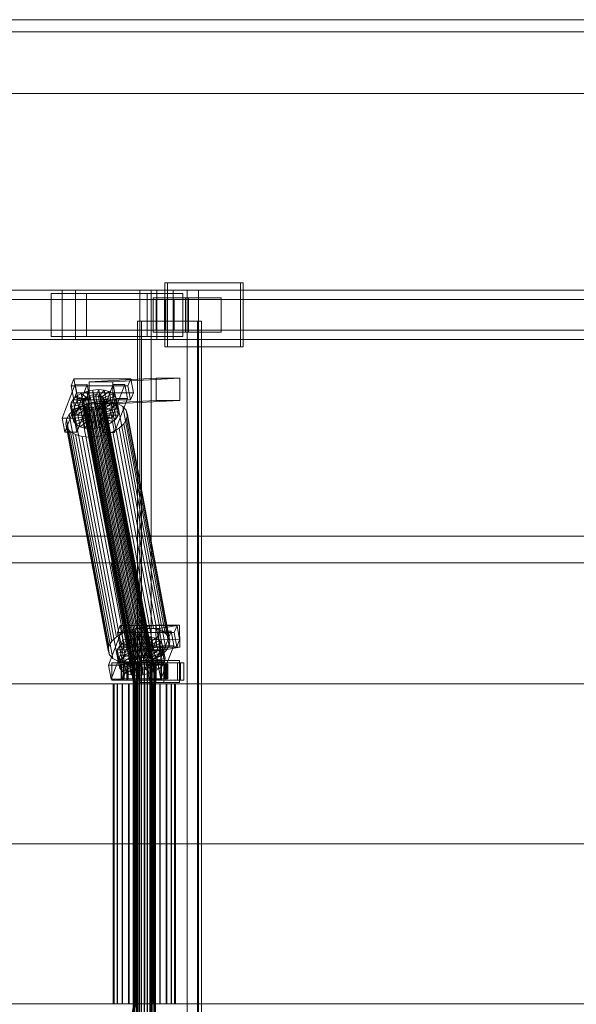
# Model space of a CAD drawing. Header units: millimetres. Extents: x -1970 to 61924, y -58230 to 6847.
# Tile 373 of 656: x 3716 to 4169, y -18130 to -17330. Entities that reach past the tile are written whole.
import ezdxf

# ---------------------------------------------------------------- set-up
doc = ezdxf.new("R2010")
doc.units = ezdxf.units.MM
doc.layers.add('superior_C01', color=7, linetype='Continuous', lineweight=0)
doc.layers.add('superior_tolva', color=7, linetype='Continuous', lineweight=0)

msp = doc.modelspace()

# ---------------------------------------------------------------- linework, layer by layer
at = {"layer": 'superior_C01'}
for p, q in [((3895.378, -17544), (3833.748, -17544)), ((3833.748, -17544), (3833.748, -17596)), ((3835.905, -17544), (3833.748, -17544)), ((3835.905, -17596), (3835.905, -17544)), ((3835.905, -17544), (3897.535, -17544)), ((3895.378, -17596), (3895.378, -17544)), ((3895.378, -17544), (3897.535, -17544)), ((3897.535, -17544), (3897.535, -17596)), ((3750.355, -17550), (2594.793, -17550)), ((2605.578, -17550), (3761.139, -17550)), ((3827.195, -17550), (2671.634, -17550)), ((2685.114, -17550), (3840.676, -17550)), ((3770.192, -17552.5), (3741.303, -17552.5)), ((3741.303, -17552.5), (3741.303, -17587.5)), ((3819.491, -17552.5), (3741.303, -17552.5)), ((3750.355, -17550), (3750.355, -17590)), ((3761.139, -17550), (3750.355, -17550)), ((4905.916, -17550), (3750.355, -17550)), ((3761.139, -17590), (3761.139, -17550)), ((3761.139, -17550), (4916.701, -17550)), ((3770.192, -17587.5), (3770.192, -17552.5)), ((3770.192, -17552.5), (3848.38, -17552.5)), ((3851.847, -17550), (3813.328, -17550)), ((3813.328, -17550), (3813.328, -18450)), ((3822.765, -17550), (3813.328, -17550)), ((3819.491, -17587.5), (3819.491, -17552.5)), ((3819.491, -17552.5), (3848.38, -17552.5)), ((3822.765, -18450), (3822.765, -17550)), ((3822.765, -17550), (3861.283, -17550)), ((3827.195, -17550), (3827.195, -17590)), ((3840.676, -17550), (3827.195, -17550)), ((4982.757, -17550), (3827.195, -17550)), ((3840.676, -17590), (3840.676, -17550)), ((3840.676, -17550), (4996.238, -17550)), ((3848.38, -17552.5), (3848.38, -17587.5)), ((3851.847, -18450), (3851.847, -17550)), ((3851.847, -17550), (3861.283, -17550)), ((3861.283, -17550), (3861.283, -18450)), ((3833.398, -17557.5), (2599.647, -17557.5)), ((2600.723, -17557.5), (3834.474, -17557.5)), ((3853.065, -17556), (3824.176, -17556)), ((3824.176, -17556), (3824.176, -17584)), ((3850.658, -17556), (3824.176, -17556)), ((3826.611, -17557.5), (3841.26, -17557.5)), ((3826.611, -17582.5), (3826.611, -17557.5)), ((4903.985, -17557.5), (3826.611, -17557.5)), ((3833.398, -17557.5), (3833.398, -17582.5)), ((3834.474, -17557.5), (3833.398, -17557.5)), ((3834.474, -17582.5), (3834.474, -17557.5)), ((3841.26, -17557.5), (3841.26, -17582.5)), ((3841.26, -17557.5), (4918.633, -17557.5)), ((3850.658, -17584), (3850.658, -17556)), ((3850.658, -17556), (3879.547, -17556)), ((3853.065, -17584), (3853.065, -17556)), ((3853.065, -17556), (3879.547, -17556)), ((3879.547, -17556), (3879.547, -17584)), ((3860.384, -17575), (3811.465, -17575)), ((3811.465, -17575), (3811.465, -18425)), ((3814.701, -17575), (3811.465, -17575)), ((3814.701, -18425), (3814.701, -17575)), ((3814.701, -17575), (3863.619, -17575)), ((3860.384, -18425), (3860.384, -17575)), ((3860.384, -17575), (3863.619, -17575)), ((3863.619, -17575), (3863.619, -18425)), ((2599.647, -17582.5), (3833.398, -17582.5)), ((2600.723, -17582.5), (3834.474, -17582.5)), ((3824.176, -17584), (3853.065, -17584)), ((3824.176, -17584), (3850.658, -17584)), ((3841.26, -17582.5), (3826.611, -17582.5)), ((3826.611, -17582.5), (4903.985, -17582.5)), ((3833.398, -17582.5), (3834.474, -17582.5)), ((3841.26, -17582.5), (4918.633, -17582.5)), ((3879.547, -17584), (3850.658, -17584)), ((3879.547, -17584), (3853.065, -17584)), ((2594.793, -17590), (3750.355, -17590)), ((2605.578, -17590), (3761.139, -17590)), ((2671.634, -17590), (3827.195, -17590)), ((2685.114, -17590), (3840.676, -17590)), ((3741.303, -17587.5), (3770.192, -17587.5)), ((3819.491, -17587.5), (3741.303, -17587.5)), ((3750.355, -17590), (3761.139, -17590)), ((3750.355, -17590), (4905.916, -17590)), ((3761.139, -17590), (4916.701, -17590)), ((3848.38, -17587.5), (3770.192, -17587.5)), ((3848.38, -17587.5), (3819.491, -17587.5)), ((3827.195, -17590), (3840.676, -17590)), ((3827.195, -17590), (4982.757, -17590)), ((3840.676, -17590), (4996.238, -17590)), ((3833.748, -17596), (3895.378, -17596)), ((3833.748, -17596), (3835.905, -17596)), ((3897.535, -17596), (3835.905, -17596)), ((3897.535, -17596), (3895.378, -17596)), ((3760.932, -17626.449), (3750.3, -17653.98)), ((3759.816, -17621.857), (3757.6, -17627.592)), ((3761.967, -17633.325), (3759.816, -17621.857)), ((3759.816, -17621.857), (3806.038, -17621.914)), ((3759.929, -17653.992), (3770.562, -17626.461)), ((3763.084, -17637.917), (3760.932, -17626.449)), ((3760.932, -17626.449), (3770.562, -17626.461)), ((3770.562, -17626.461), (3772.714, -17637.929)), ((3826.755, -17621.488), (3772.124, -17624.356)), ((3791.383, -17624.356), (3772.124, -17624.356)), ((3772.124, -17624.356), (3772.192, -17642.354)), ((3791.747, -17626.487), (3781.114, -17654.019)), ((3790.744, -17654.031), (3801.377, -17626.499)), ((3791.383, -17624.356), (3846.014, -17621.488)), ((3791.451, -17642.354), (3791.383, -17624.356)), ((3793.899, -17637.955), (3791.747, -17626.487)), ((3791.747, -17626.487), (3801.377, -17626.499)), ((3801.377, -17626.499), (3803.529, -17637.967)), ((3803.823, -17627.65), (3806.038, -17621.914)), ((3806.038, -17621.914), (3808.19, -17633.382)), ((3826.824, -17639.486), (3826.755, -17621.488)), ((3826.755, -17621.488), (3846.014, -17621.488)), ((3846.014, -17621.488), (3846.083, -17639.486)), ((3803.823, -17627.65), (3757.6, -17627.592)), ((3757.6, -17627.592), (3759.752, -17639.061)), ((3759.752, -17639.061), (3761.967, -17633.325)), ((3808.19, -17633.382), (3761.967, -17633.325)), ((3762.03, -17636.164), (3765.809, -17633.91)), ((3765.809, -17633.91), (3770.267, -17632.183)), ((3765.809, -17633.91), (3771.052, -17637.975)), ((3767.653, -17643.74), (3765.809, -17633.91)), ((3770.267, -17632.183), (3775.1, -17631.1)), ((3770.267, -17632.183), (3773.164, -17637.157)), ((3772.112, -17642.013), (3770.267, -17632.183)), ((3772.856, -17635.518), (3775.146, -17635.005)), ((3775.1, -17631.1), (3779.979, -17630.735)), ((3775.1, -17631.1), (3775.453, -17636.643)), ((3776.945, -17640.93), (3775.1, -17631.1)), ((3775.146, -17635.005), (3777.457, -17634.832)), ((3815.262, -17848.804), (3775.146, -17635.005)), ((3777.457, -17634.832), (3779.632, -17635.011)), ((3817.573, -17848.631), (3777.457, -17634.832)), ((3779.979, -17630.735), (3777.764, -17636.47)), ((3779.632, -17635.011), (3781.523, -17635.529)), ((3819.748, -17848.809), (3779.632, -17635.011)), ((3784.571, -17631.112), (3779.939, -17636.649)), ((3781.824, -17640.564), (3779.979, -17630.735)), ((3779.979, -17630.735), (3784.571, -17631.112)), ((3788.564, -17632.206), (3781.83, -17637.167)), ((3791.684, -17633.943), (3783.308, -17637.99)), ((3786.416, -17640.942), (3784.571, -17631.112)), ((3784.571, -17631.112), (3788.564, -17632.206)), ((3790.408, -17642.036), (3788.564, -17632.206)), ((3788.564, -17632.206), (3791.684, -17633.943)), ((3793.528, -17643.772), (3791.684, -17633.943)), ((3791.684, -17633.943), (3793.72, -17636.203)), ((3805.975, -17639.118), (3803.823, -17627.65)), ((3808.19, -17633.382), (3805.975, -17639.118)), ((3752.451, -17665.449), (3763.084, -17637.917)), ((3757.008, -17644.431), (3757.474, -17641.61)), ((3757.008, -17644.431), (3766.883, -17642.958)), ((3757.474, -17641.61), (3759.187, -17638.79)), ((3757.474, -17641.61), (3767.104, -17641.622)), ((3759.318, -17651.44), (3757.474, -17641.61)), ((3759.187, -17638.79), (3762.03, -17636.164)), ((3759.187, -17638.79), (3767.915, -17640.286)), ((3761.031, -17648.62), (3759.187, -17638.79)), ((3759.752, -17639.061), (3805.975, -17639.118)), ((3762.03, -17636.164), (3769.262, -17639.042)), ((3763.874, -17645.994), (3762.03, -17636.164)), ((3772.714, -17637.929), (3762.081, -17665.461)), ((3772.714, -17637.929), (3763.084, -17637.917)), ((3764.913, -17644.416), (3770.873, -17642.107)), ((3766.576, -17641.32), (3766.796, -17639.983)), ((3766.961, -17642.566), (3766.576, -17641.32)), ((3806.692, -17855.119), (3766.576, -17641.32)), ((3766.796, -17639.983), (3767.608, -17638.648)), ((3806.913, -17853.782), (3766.796, -17639.983)), ((3767.104, -17641.622), (3766.883, -17642.958)), ((3766.883, -17642.958), (3767.268, -17644.204)), ((3766.883, -17642.958), (3768.727, -17652.788)), ((3767.925, -17643.637), (3766.961, -17642.566)), ((3807.077, -17856.365), (3766.961, -17642.566)), ((3767.915, -17640.286), (3767.104, -17641.622)), ((3767.104, -17641.622), (3768.948, -17651.452)), ((3767.608, -17638.648), (3768.954, -17637.404)), ((3807.724, -17852.446), (3767.608, -17638.648)), ((3772.112, -17642.013), (3767.653, -17643.74)), ((3769.262, -17639.042), (3767.915, -17640.286)), ((3767.915, -17640.286), (3769.759, -17650.116)), ((3768.954, -17637.404), (3770.744, -17636.336)), ((3809.071, -17851.202), (3768.954, -17637.404)), ((3771.052, -17637.975), (3769.262, -17639.042)), ((3769.262, -17639.042), (3771.106, -17648.872)), ((3770.744, -17636.336), (3772.856, -17635.518)), ((3810.861, -17850.135), (3770.744, -17636.336)), ((3770.873, -17642.107), (3777.334, -17640.659)), ((3805.456, -17826.416), (3770.873, -17642.107)), ((3773.164, -17637.157), (3771.052, -17637.975)), ((3771.052, -17637.975), (3772.896, -17647.804)), ((3776.945, -17640.93), (3772.112, -17642.013)), ((3775.008, -17646.986), (3772.112, -17642.013)), ((3826.824, -17639.486), (3772.192, -17642.354)), ((3772.192, -17642.354), (3791.451, -17642.354)), ((3812.973, -17849.317), (3772.856, -17635.518)), ((3775.453, -17636.643), (3773.164, -17637.157)), ((3773.164, -17637.157), (3775.008, -17646.986)), ((3777.764, -17636.47), (3775.453, -17636.643)), ((3775.453, -17636.643), (3777.297, -17646.473)), ((3781.824, -17640.564), (3776.945, -17640.93)), ((3777.297, -17646.473), (3776.945, -17640.93)), ((3777.334, -17640.659), (3783.856, -17640.17)), ((3811.917, -17824.968), (3777.334, -17640.659)), ((3777.764, -17636.47), (3779.608, -17646.3)), ((3779.939, -17636.649), (3777.764, -17636.47)), ((3779.608, -17646.3), (3781.824, -17640.564)), ((3779.939, -17636.649), (3781.784, -17646.479)), ((3781.83, -17637.167), (3779.939, -17636.649)), ((3781.972, -17642.585), (3780.182, -17643.652)), ((3781.523, -17635.529), (3783.001, -17636.352)), ((3821.639, -17849.328), (3781.523, -17635.529)), ((3781.784, -17646.479), (3786.416, -17640.942)), ((3786.416, -17640.942), (3781.824, -17640.564)), ((3781.83, -17637.167), (3783.675, -17646.997)), ((3783.308, -17637.99), (3781.83, -17637.167)), ((3783.318, -17641.341), (3781.972, -17642.585)), ((3822.088, -17856.383), (3781.972, -17642.585)), ((3782.279, -17644.223), (3783.626, -17642.979)), ((3783.001, -17636.352), (3783.965, -17637.422)), ((3823.117, -17850.15), (3783.001, -17636.352)), ((3783.266, -17665.487), (3793.899, -17637.955)), ((3783.308, -17637.99), (3785.153, -17647.82)), ((3784.273, -17639.061), (3783.308, -17637.99)), ((3784.13, -17640.005), (3783.318, -17641.341)), ((3823.435, -17855.139), (3783.318, -17641.341)), ((3783.626, -17642.979), (3784.437, -17641.643)), ((3792.354, -17644.475), (3783.626, -17642.979)), ((3783.626, -17642.979), (3785.47, -17652.809)), ((3783.675, -17646.997), (3790.408, -17642.036)), ((3783.856, -17640.17), (3789.995, -17640.674)), ((3818.439, -17824.479), (3783.856, -17640.17)), ((3783.965, -17637.422), (3784.35, -17638.668)), ((3824.082, -17851.221), (3783.965, -17637.422)), ((3784.35, -17638.668), (3784.13, -17640.005)), ((3784.13, -17640.005), (3824.246, -17853.804)), ((3793.72, -17636.203), (3784.273, -17639.061)), ((3784.273, -17639.061), (3786.117, -17648.891)), ((3784.658, -17640.307), (3784.273, -17639.061)), ((3824.467, -17852.467), (3784.35, -17638.668)), ((3784.437, -17641.643), (3784.658, -17640.307)), ((3784.437, -17641.643), (3794.067, -17641.655)), ((3786.282, -17651.473), (3784.437, -17641.643)), ((3794.533, -17638.834), (3784.658, -17640.307)), ((3784.658, -17640.307), (3786.502, -17650.137)), ((3790.408, -17642.036), (3786.416, -17640.942)), ((3789.995, -17640.674), (3795.332, -17642.137)), ((3824.578, -17824.984), (3789.995, -17640.674)), ((3793.528, -17643.772), (3790.408, -17642.036)), ((3846.083, -17639.486), (3791.451, -17642.354)), ((3794.067, -17641.655), (3792.354, -17644.475)), ((3803.529, -17637.967), (3792.896, -17665.499)), ((3795.564, -17646.033), (3793.72, -17636.203)), ((3793.72, -17636.203), (3794.533, -17638.834)), ((3803.529, -17637.967), (3793.899, -17637.955)), ((3794.533, -17638.834), (3794.067, -17641.655)), ((3794.067, -17641.655), (3795.911, -17651.485)), ((3796.377, -17648.664), (3794.533, -17638.834)), ((3795.332, -17642.137), (3799.504, -17644.459)), ((3829.915, -17826.446), (3795.332, -17642.137)), ((3846.083, -17639.486), (3826.824, -17639.486)), ((3753.77, -17654.709), (3756.06, -17650.939)), ((3756.06, -17650.939), (3759.86, -17647.428)), ((3790.643, -17835.248), (3756.06, -17650.939)), ((3757.821, -17647.062), (3757.008, -17644.431)), ((3758.853, -17654.261), (3757.008, -17644.431)), ((3757.821, -17647.062), (3767.268, -17644.204)), ((3759.857, -17649.322), (3757.821, -17647.062)), ((3759.665, -17656.892), (3757.821, -17647.062)), ((3761.031, -17648.62), (3759.318, -17651.44)), ((3759.857, -17649.322), (3768.232, -17645.275)), ((3762.977, -17651.059), (3759.857, -17649.322)), ((3761.701, -17659.152), (3759.857, -17649.322)), ((3759.86, -17647.428), (3764.913, -17644.416)), ((3794.444, -17831.737), (3759.86, -17647.428)), ((3763.874, -17645.994), (3761.031, -17648.62)), ((3769.759, -17650.116), (3761.031, -17648.62)), ((3762.977, -17651.059), (3769.711, -17646.098)), ((3767.653, -17643.74), (3763.874, -17645.994)), ((3771.106, -17648.872), (3763.874, -17645.994)), ((3799.496, -17828.725), (3764.913, -17644.416)), ((3766.97, -17652.153), (3771.602, -17646.616)), ((3767.268, -17644.204), (3768.232, -17645.275)), ((3767.268, -17644.204), (3769.112, -17654.034)), ((3772.896, -17647.804), (3767.653, -17643.74)), ((3769.403, -17644.459), (3767.925, -17643.637)), ((3808.041, -17857.435), (3767.925, -17643.637)), ((3768.232, -17645.275), (3769.711, -17646.098)), ((3768.232, -17645.275), (3770.077, -17655.105)), ((3768.948, -17651.452), (3769.759, -17650.116)), ((3771.294, -17644.978), (3769.403, -17644.459)), ((3809.519, -17858.258), (3769.403, -17644.459)), ((3769.711, -17646.098), (3771.602, -17646.616)), ((3769.711, -17646.098), (3771.555, -17655.927)), ((3769.759, -17650.116), (3771.106, -17648.872)), ((3771.106, -17648.872), (3772.896, -17647.804)), ((3773.469, -17645.156), (3771.294, -17644.978)), ((3811.411, -17858.776), (3771.294, -17644.978)), ((3771.562, -17652.53), (3773.777, -17646.795)), ((3771.602, -17646.616), (3773.777, -17646.795)), ((3771.602, -17646.616), (3773.446, -17656.446)), ((3772.896, -17647.804), (3775.008, -17646.986)), ((3775.78, -17644.983), (3773.469, -17645.156)), ((3813.586, -17858.955), (3773.469, -17645.156)), ((3773.777, -17646.795), (3776.088, -17646.622)), ((3773.777, -17646.795), (3775.621, -17656.624)), ((3775.008, -17646.986), (3777.297, -17646.473)), ((3778.07, -17644.47), (3775.78, -17644.983)), ((3815.897, -17858.782), (3775.78, -17644.983)), ((3776.088, -17646.622), (3778.377, -17646.108)), ((3776.44, -17652.165), (3776.088, -17646.622)), ((3776.088, -17646.622), (3777.932, -17656.451)), ((3777.297, -17646.473), (3779.608, -17646.3)), ((3780.182, -17643.652), (3778.07, -17644.47)), ((3818.186, -17858.269), (3778.07, -17644.47)), ((3778.377, -17646.108), (3780.489, -17645.29)), ((3781.274, -17651.082), (3778.377, -17646.108)), ((3778.377, -17646.108), (3780.222, -17655.938)), ((3779.608, -17646.3), (3781.784, -17646.479)), ((3820.298, -17857.451), (3780.182, -17643.652)), ((3780.489, -17645.29), (3782.279, -17644.223)), ((3785.732, -17649.355), (3780.489, -17645.29)), ((3780.489, -17645.29), (3782.333, -17655.12)), ((3785.732, -17649.355), (3781.274, -17651.082)), ((3781.784, -17646.479), (3783.675, -17646.997)), ((3789.511, -17647.101), (3782.279, -17644.223)), ((3782.279, -17644.223), (3784.124, -17654.053)), ((3783.675, -17646.997), (3785.153, -17647.82)), ((3785.153, -17647.82), (3793.528, -17643.772)), ((3785.153, -17647.82), (3786.117, -17648.891)), ((3789.511, -17647.101), (3785.732, -17649.355)), ((3787.576, -17659.184), (3785.732, -17649.355)), ((3786.117, -17648.891), (3795.564, -17646.033)), ((3786.117, -17648.891), (3786.502, -17650.137)), ((3786.502, -17650.137), (3786.282, -17651.473)), ((3786.502, -17650.137), (3796.377, -17648.664)), ((3792.354, -17644.475), (3789.511, -17647.101)), ((3791.356, -17656.931), (3789.511, -17647.101)), ((3794.198, -17654.305), (3792.354, -17644.475)), ((3795.564, -17646.033), (3793.528, -17643.772)), ((3796.377, -17648.664), (3795.564, -17646.033)), ((3795.911, -17651.485), (3796.377, -17648.664)), ((3799.504, -17644.459), (3802.225, -17647.481)), ((3834.087, -17828.768), (3799.504, -17644.459)), ((3802.225, -17647.481), (3803.312, -17650.998)), ((3836.808, -17831.79), (3802.225, -17647.481)), ((3803.312, -17650.998), (3802.689, -17654.769)), ((3837.895, -17835.307), (3803.312, -17650.998)), ((3759.929, -17653.992), (3750.3, -17653.98)), ((3750.3, -17653.98), (3752.451, -17665.449)), ((3753.147, -17658.48), (3753.77, -17654.709)), ((3754.234, -17661.997), (3753.147, -17658.48)), ((3787.731, -17842.789), (3753.147, -17658.48)), ((3788.353, -17839.018), (3753.77, -17654.709)), ((3759.318, -17651.44), (3758.853, -17654.261)), ((3768.727, -17652.788), (3758.853, -17654.261)), ((3758.853, -17654.261), (3759.665, -17656.892)), ((3768.948, -17651.452), (3759.318, -17651.44)), ((3769.112, -17654.034), (3759.665, -17656.892)), ((3759.665, -17656.892), (3761.701, -17659.152)), ((3762.081, -17665.461), (3759.929, -17653.992)), ((3770.077, -17655.105), (3761.701, -17659.152)), ((3766.97, -17652.153), (3762.977, -17651.059)), ((3764.822, -17660.889), (3762.977, -17651.059)), ((3771.555, -17655.927), (3764.822, -17660.889)), ((3771.562, -17652.53), (3766.97, -17652.153)), ((3768.814, -17661.983), (3766.97, -17652.153)), ((3768.727, -17652.788), (3768.948, -17651.452)), ((3769.112, -17654.034), (3768.727, -17652.788)), ((3773.446, -17656.446), (3768.814, -17661.983)), ((3770.077, -17655.105), (3769.112, -17654.034)), ((3771.555, -17655.927), (3770.077, -17655.105)), ((3773.446, -17656.446), (3771.555, -17655.927)), ((3776.44, -17652.165), (3771.562, -17652.53)), ((3773.406, -17662.36), (3771.562, -17652.53)), ((3775.621, -17656.624), (3773.406, -17662.36)), ((3775.621, -17656.624), (3773.446, -17656.446)), ((3777.932, -17656.451), (3775.621, -17656.624)), ((3781.274, -17651.082), (3776.44, -17652.165)), ((3778.285, -17661.995), (3776.44, -17652.165)), ((3780.222, -17655.938), (3777.932, -17656.451)), ((3777.932, -17656.451), (3778.285, -17661.995)), ((3782.333, -17655.12), (3780.222, -17655.938)), ((3780.222, -17655.938), (3783.118, -17660.912)), ((3790.744, -17654.031), (3781.114, -17654.019)), ((3781.114, -17654.019), (3783.266, -17665.487)), ((3783.118, -17660.912), (3781.274, -17651.082)), ((3784.124, -17654.053), (3782.333, -17655.12)), ((3782.333, -17655.12), (3787.576, -17659.184)), ((3785.47, -17652.809), (3784.124, -17654.053)), ((3784.124, -17654.053), (3791.356, -17656.931)), ((3786.282, -17651.473), (3785.47, -17652.809)), ((3785.47, -17652.809), (3794.198, -17654.305)), ((3795.911, -17651.485), (3786.282, -17651.473)), ((3787.576, -17659.184), (3791.356, -17656.931)), ((3792.896, -17665.499), (3790.744, -17654.031)), ((3791.356, -17656.931), (3794.198, -17654.305)), ((3794.198, -17654.305), (3795.911, -17651.485)), ((3800.399, -17658.539), (3796.599, -17662.05)), ((3802.689, -17654.769), (3800.399, -17658.539)), ((3834.982, -17842.848), (3800.399, -17658.539)), ((3802.689, -17654.769), (3837.272, -17839.078)), ((3752.451, -17665.449), (3762.081, -17665.461)), ((3756.956, -17665.019), (3754.234, -17661.997)), ((3788.817, -17846.306), (3754.234, -17661.997)), ((3761.127, -17667.341), (3756.956, -17665.019)), ((3791.539, -17849.328), (3756.956, -17665.019)), ((3761.701, -17659.152), (3764.822, -17660.889)), ((3764.822, -17660.889), (3768.814, -17661.983)), ((3768.814, -17661.983), (3773.406, -17662.36)), ((3773.406, -17662.36), (3778.285, -17661.995)), ((3778.285, -17661.995), (3783.118, -17660.912)), ((3783.118, -17660.912), (3787.576, -17659.184)), ((3783.266, -17665.487), (3792.896, -17665.499)), ((3791.547, -17665.062), (3785.587, -17667.371)), ((3796.599, -17662.05), (3791.547, -17665.062)), ((3826.13, -17849.371), (3791.547, -17665.062)), ((3831.182, -17846.359), (3796.599, -17662.05)), ((3766.464, -17668.803), (3761.127, -17667.341)), ((3795.71, -17851.65), (3761.127, -17667.341)), ((3772.603, -17669.308), (3766.464, -17668.803)), ((3801.047, -17853.113), (3766.464, -17668.803)), ((3779.125, -17668.819), (3772.603, -17669.308)), ((3807.186, -17853.617), (3772.603, -17669.308)), ((3785.587, -17667.371), (3779.125, -17668.819)), ((3813.708, -17853.128), (3779.125, -17668.819)), ((3820.17, -17851.68), (3785.587, -17667.371)), ((1103.221, -17750), (10242.208, -17750)), ((10243.564, -17750), (1104.577, -17750)), ((2846.1, -17771.702), (3790.259, -17771.702)), ((3791.867, -17771.702), (2847.707, -17771.702)), ((3790.259, -17771.702), (3808.703, -17870)), ((3790.259, -17771.702), (3791.867, -17771.702)), ((3790.259, -17771.702), (4734.419, -17771.702)), ((3810.311, -17870), (3791.867, -17771.702)), ((4736.026, -17771.702), (3791.867, -17771.702)), ((3797.473, -17822.549), (3795.257, -17828.285)), ((3799.624, -17834.017), (3797.473, -17822.549)), ((3797.473, -17822.549), (3843.695, -17822.606)), ((3805.456, -17826.416), (3799.496, -17828.725)), ((3811.917, -17824.968), (3805.456, -17826.416)), ((3826.447, -17822.189), (3809.703, -17825.057)), ((3828.962, -17825.057), (3809.703, -17825.057)), ((3809.703, -17825.057), (3809.927, -17843.038)), ((3818.439, -17824.479), (3811.917, -17824.968)), ((3824.578, -17824.984), (3818.439, -17824.479)), ((3829.915, -17826.446), (3824.578, -17824.984)), ((3826.67, -17840.17), (3826.447, -17822.189)), ((3826.447, -17822.189), (3845.706, -17822.189)), ((3828.962, -17825.057), (3845.706, -17822.189)), ((3829.186, -17843.038), (3828.962, -17825.057)), ((3834.087, -17828.768), (3829.915, -17826.446)), ((3841.48, -17828.342), (3843.695, -17822.606)), ((3843.695, -17822.606), (3845.847, -17834.074)), ((3845.706, -17822.189), (3845.93, -17840.17)), ((3798.589, -17827.141), (3787.957, -17854.673)), ((3794.444, -17831.737), (3790.643, -17835.248)), ((3799.496, -17828.725), (3794.444, -17831.737)), ((3841.48, -17828.342), (3795.257, -17828.285)), ((3795.257, -17828.285), (3797.409, -17839.753)), ((3797.409, -17839.753), (3799.624, -17834.017)), ((3797.586, -17854.685), (3808.219, -17827.153)), ((3800.741, -17838.609), (3798.589, -17827.141)), ((3798.589, -17827.141), (3808.219, -17827.153)), ((3845.847, -17834.074), (3799.624, -17834.017)), ((3799.687, -17836.856), (3803.466, -17834.603)), ((3803.466, -17834.603), (3807.924, -17832.875)), ((3803.466, -17834.603), (3808.709, -17838.667)), ((3805.311, -17844.433), (3803.466, -17834.603)), ((3807.924, -17832.875), (3812.757, -17831.792)), ((3807.924, -17832.875), (3810.821, -17837.849)), ((3809.769, -17842.705), (3807.924, -17832.875)), ((3808.219, -17827.153), (3810.371, -17838.621)), ((3812.757, -17831.792), (3817.636, -17831.427)), ((3812.757, -17831.792), (3813.11, -17837.336)), ((3814.602, -17841.622), (3812.757, -17831.792)), ((3817.636, -17831.427), (3815.421, -17837.163)), ((3822.228, -17831.804), (3817.596, -17837.341)), ((3819.481, -17841.257), (3817.636, -17831.427)), ((3817.636, -17831.427), (3822.228, -17831.804)), ((3829.404, -17827.179), (3818.772, -17854.711)), ((3826.221, -17832.898), (3819.487, -17837.86)), ((3829.341, -17834.635), (3820.966, -17838.682)), ((3824.073, -17841.634), (3822.228, -17831.804)), ((3822.228, -17831.804), (3826.221, -17832.898)), ((3828.065, -17842.728), (3826.221, -17832.898)), ((3826.221, -17832.898), (3829.341, -17834.635)), ((3828.401, -17854.723), (3839.034, -17827.191)), ((3831.186, -17844.465), (3829.341, -17834.635)), ((3829.341, -17834.635), (3831.377, -17836.895)), ((3831.556, -17838.647), (3829.404, -17827.179)), ((3829.404, -17827.179), (3839.034, -17827.191)), ((3836.808, -17831.79), (3834.087, -17828.768)), ((3837.895, -17835.307), (3836.808, -17831.79)), ((3839.034, -17827.191), (3841.186, -17838.659)), ((3843.632, -17839.81), (3841.48, -17828.342)), ((3845.847, -17834.074), (3843.632, -17839.81)), ((3788.353, -17839.018), (3787.731, -17842.789)), ((3787.731, -17842.789), (3788.817, -17846.306)), ((3790.643, -17835.248), (3788.353, -17839.018)), ((3790.108, -17866.141), (3800.741, -17838.609)), ((3794.665, -17845.123), (3795.131, -17842.302)), ((3795.131, -17842.302), (3796.844, -17839.482)), ((3795.131, -17842.302), (3804.761, -17842.314)), ((3796.976, -17852.132), (3795.131, -17842.302)), ((3796.844, -17839.482), (3799.687, -17836.856)), ((3796.844, -17839.482), (3805.572, -17840.978)), ((3798.688, -17849.312), (3796.844, -17839.482)), ((3797.409, -17839.753), (3843.632, -17839.81)), ((3799.687, -17836.856), (3806.919, -17839.734)), ((3801.531, -17846.686), (3799.687, -17836.856)), ((3810.371, -17838.621), (3799.738, -17866.153)), ((3810.371, -17838.621), (3800.741, -17838.609)), ((3804.761, -17842.314), (3804.54, -17843.65)), ((3805.572, -17840.978), (3804.761, -17842.314)), ((3804.761, -17842.314), (3806.605, -17852.144)), ((3809.769, -17842.705), (3805.311, -17844.433)), ((3806.919, -17839.734), (3805.572, -17840.978)), ((3805.572, -17840.978), (3807.417, -17850.808)), ((3808.709, -17838.667), (3806.919, -17839.734)), ((3806.919, -17839.734), (3808.763, -17849.564)), ((3810.821, -17837.849), (3808.709, -17838.667)), ((3808.709, -17838.667), (3810.553, -17848.497)), ((3814.602, -17841.622), (3809.769, -17842.705)), ((3812.665, -17847.679), (3809.769, -17842.705)), ((3826.67, -17840.17), (3809.927, -17843.038)), ((3809.927, -17843.038), (3829.186, -17843.038)), ((3813.11, -17837.336), (3810.821, -17837.849)), ((3810.821, -17837.849), (3812.665, -17847.679)), ((3815.421, -17837.163), (3813.11, -17837.336)), ((3813.11, -17837.336), (3814.955, -17847.165)), ((3819.481, -17841.257), (3814.602, -17841.622)), ((3814.955, -17847.165), (3814.602, -17841.622)), ((3815.421, -17837.163), (3817.266, -17846.992)), ((3817.596, -17837.341), (3815.421, -17837.163)), ((3817.266, -17846.992), (3819.481, -17841.257)), ((3817.596, -17837.341), (3819.441, -17847.171)), ((3819.487, -17837.86), (3817.596, -17837.341)), ((3819.441, -17847.171), (3824.073, -17841.634)), ((3824.073, -17841.634), (3819.481, -17841.257)), ((3819.487, -17837.86), (3821.332, -17847.689)), ((3820.966, -17838.682), (3819.487, -17837.86)), ((3820.923, -17866.179), (3831.556, -17838.647)), ((3820.966, -17838.682), (3822.81, -17848.512)), ((3821.93, -17839.753), (3820.966, -17838.682)), ((3821.283, -17843.671), (3822.094, -17842.335)), ((3821.332, -17847.689), (3828.065, -17842.728)), ((3831.377, -17836.895), (3821.93, -17839.753)), ((3821.93, -17839.753), (3823.774, -17849.583)), ((3822.315, -17840.999), (3821.93, -17839.753)), ((3822.094, -17842.335), (3822.315, -17840.999)), ((3822.094, -17842.335), (3831.724, -17842.347)), ((3823.939, -17852.165), (3822.094, -17842.335)), ((3832.19, -17839.526), (3822.315, -17840.999)), ((3822.315, -17840.999), (3824.159, -17850.829)), ((3828.065, -17842.728), (3824.073, -17841.634)), ((3845.93, -17840.17), (3826.67, -17840.17)), ((3831.186, -17844.465), (3828.065, -17842.728)), ((3845.93, -17840.17), (3829.186, -17843.038)), ((3831.724, -17842.347), (3830.011, -17845.167)), ((3841.186, -17838.659), (3830.553, -17866.191)), ((3831.182, -17846.359), (3834.982, -17842.848)), ((3833.222, -17846.725), (3831.377, -17836.895)), ((3831.377, -17836.895), (3832.19, -17839.526)), ((3841.186, -17838.659), (3831.556, -17838.647)), ((3832.19, -17839.526), (3831.724, -17842.347)), ((3831.724, -17842.347), (3833.568, -17852.177)), ((3834.034, -17849.356), (3832.19, -17839.526)), ((3834.982, -17842.848), (3837.272, -17839.078)), ((3837.272, -17839.078), (3837.895, -17835.307)), ((3788.817, -17846.306), (3791.539, -17849.328)), ((3791.539, -17849.328), (3795.71, -17851.65)), ((3794.665, -17845.123), (3804.54, -17843.65)), ((3795.478, -17847.754), (3794.665, -17845.123)), ((3796.51, -17854.953), (3794.665, -17845.123)), ((3795.478, -17847.754), (3804.925, -17844.897)), ((3797.514, -17850.015), (3795.478, -17847.754)), ((3797.322, -17857.584), (3795.478, -17847.754)), ((3798.688, -17849.312), (3796.976, -17852.132)), ((3797.514, -17850.015), (3805.89, -17845.967)), ((3800.634, -17851.751), (3797.514, -17850.015)), ((3799.358, -17859.844), (3797.514, -17850.015)), ((3801.531, -17846.686), (3798.688, -17849.312)), ((3807.417, -17850.808), (3798.688, -17849.312)), ((3800.634, -17851.751), (3807.368, -17846.79)), ((3805.311, -17844.433), (3801.531, -17846.686)), ((3808.763, -17849.564), (3801.531, -17846.686)), ((3804.54, -17843.65), (3804.925, -17844.897)), ((3804.54, -17843.65), (3806.385, -17853.48)), ((3804.627, -17852.845), (3809.259, -17847.308)), ((3804.925, -17844.897), (3805.89, -17845.967)), ((3804.925, -17844.897), (3806.77, -17854.726)), ((3810.553, -17848.497), (3805.311, -17844.433)), ((3805.89, -17845.967), (3807.368, -17846.79)), ((3805.89, -17845.967), (3807.734, -17855.797)), ((3806.605, -17852.144), (3807.417, -17850.808)), ((3807.368, -17846.79), (3809.259, -17847.308)), ((3807.368, -17846.79), (3809.212, -17856.62)), ((3807.417, -17850.808), (3808.763, -17849.564)), ((3808.763, -17849.564), (3810.553, -17848.497)), ((3810.861, -17850.135), (3809.071, -17851.202)), ((3809.219, -17853.223), (3811.434, -17847.487)), ((3809.259, -17847.308), (3811.434, -17847.487)), ((3809.259, -17847.308), (3811.103, -17857.138)), ((3810.553, -17848.497), (3812.665, -17847.679)), ((3812.973, -17849.317), (3810.861, -17850.135)), ((3811.434, -17847.487), (3813.745, -17847.314)), ((3811.434, -17847.487), (3813.278, -17857.317)), ((3812.665, -17847.679), (3814.955, -17847.165)), ((3815.262, -17848.804), (3812.973, -17849.317)), ((3832.99, -17851), (3813.731, -17851)), ((3813.731, -17851), (3813.731, -17869)), ((3826.565, -17851), (3813.731, -17851)), ((3813.745, -17847.314), (3816.034, -17846.801)), ((3814.098, -17852.857), (3813.745, -17847.314)), ((3813.745, -17847.314), (3815.589, -17857.144)), ((3814.955, -17847.165), (3817.266, -17846.992)), ((3817.573, -17848.631), (3815.262, -17848.804)), ((3816.034, -17846.801), (3818.146, -17845.983)), ((3818.931, -17851.774), (3816.034, -17846.801)), ((3816.034, -17846.801), (3817.879, -17856.631)), ((3817.266, -17846.992), (3819.441, -17847.171)), ((3819.748, -17848.809), (3817.573, -17848.631)), ((3818.146, -17845.983), (3819.936, -17844.915)), ((3823.389, -17850.047), (3818.146, -17845.983)), ((3818.146, -17845.983), (3819.991, -17855.812)), ((3823.389, -17850.047), (3818.931, -17851.774)), ((3819.441, -17847.171), (3821.332, -17847.689)), ((3821.639, -17849.328), (3819.748, -17848.809)), ((3819.936, -17844.915), (3821.283, -17843.671)), ((3827.168, -17847.793), (3819.936, -17844.915)), ((3819.936, -17844.915), (3821.781, -17854.745)), ((3820.17, -17851.68), (3826.13, -17849.371)), ((3830.011, -17845.167), (3821.283, -17843.671)), ((3821.283, -17843.671), (3823.127, -17853.501)), ((3821.332, -17847.689), (3822.81, -17848.512)), ((3823.117, -17850.15), (3821.639, -17849.328)), ((3822.81, -17848.512), (3831.186, -17844.465)), ((3822.81, -17848.512), (3823.774, -17849.583)), ((3824.082, -17851.221), (3823.117, -17850.15)), ((3827.168, -17847.793), (3823.389, -17850.047)), ((3825.233, -17859.877), (3823.389, -17850.047)), ((3823.774, -17849.583), (3833.222, -17846.725)), ((3823.774, -17849.583), (3824.159, -17850.829)), ((3824.159, -17850.829), (3823.939, -17852.165)), ((3824.159, -17850.829), (3834.034, -17849.356)), ((3826.13, -17849.371), (3831.182, -17846.359)), ((3826.565, -17869), (3826.565, -17851)), ((3826.565, -17851), (3845.824, -17851)), ((3830.011, -17845.167), (3827.168, -17847.793)), ((3829.013, -17857.623), (3827.168, -17847.793)), ((3831.856, -17854.997), (3830.011, -17845.167)), ((3833.222, -17846.725), (3831.186, -17844.465)), ((3832.99, -17869), (3832.99, -17851)), ((3832.99, -17851), (3845.824, -17851)), ((3834.034, -17849.356), (3833.222, -17846.725)), ((3833.568, -17852.177), (3834.034, -17849.356)), ((3845.824, -17851), (3845.824, -17869)), ((3797.586, -17854.685), (3787.957, -17854.673)), ((3787.957, -17854.673), (3790.108, -17866.141)), ((3800.366, -17853), (3790.736, -17853)), ((3790.736, -17853), (3790.736, -17867)), ((3803.678, -17853), (3790.736, -17853)), ((3795.71, -17851.65), (3801.047, -17853.113)), ((3796.976, -17852.132), (3796.51, -17854.953)), ((3806.385, -17853.48), (3796.51, -17854.953)), ((3796.51, -17854.953), (3797.322, -17857.584)), ((3806.605, -17852.144), (3796.976, -17852.132)), ((3806.77, -17854.726), (3797.322, -17857.584)), ((3797.322, -17857.584), (3799.358, -17859.844)), ((3799.738, -17866.153), (3797.586, -17854.685)), ((3798.753, -17854), (3798.161, -17854)), ((3798.161, -17854), (3808.16, -17854)), ((3798.161, -17866), (3798.161, -17854)), ((3798.161, -17854), (3798.863, -17854)), ((3800.6, -17854), (3798.753, -17854)), ((3798.753, -17854), (3808.441, -17854)), ((3798.753, -17866), (3798.753, -17854)), ((3798.863, -17854), (3808.493, -17854)), ((3798.863, -17866), (3798.863, -17854)), ((3798.863, -17854), (3800.812, -17854)), ((3807.734, -17855.797), (3799.358, -17859.844)), ((3846.472, -17853), (3800.249, -17853)), ((3800.249, -17853), (3800.249, -17867)), ((3802.946, -17853), (3800.249, -17853)), ((3800.366, -17867), (3800.366, -17853)), ((3800.366, -17853), (3813.307, -17853)), ((3803.575, -17854), (3800.6, -17854)), ((3800.6, -17854), (3809.315, -17854)), ((3800.6, -17866), (3800.6, -17854)), ((3804.627, -17852.845), (3800.634, -17851.751)), ((3802.479, -17861.581), (3800.634, -17851.751)), ((3800.812, -17854), (3809.416, -17854)), ((3800.812, -17866), (3800.812, -17854)), ((3800.812, -17854), (3803.876, -17854)), ((3801.047, -17853.113), (3807.186, -17853.617)), ((3809.212, -17856.62), (3802.479, -17861.581)), ((3802.946, -17867), (3802.946, -17853)), ((3802.946, -17853), (3849.168, -17853)), ((3807.476, -17854), (3803.575, -17854)), ((3803.575, -17854), (3810.725, -17854)), ((3803.575, -17866), (3803.575, -17854)), ((3803.678, -17867), (3803.678, -17853)), ((3803.678, -17853), (3813.307, -17853)), ((3803.876, -17854), (3810.867, -17854)), ((3803.876, -17866), (3803.876, -17854)), ((3803.876, -17854), (3807.844, -17854)), ((3809.219, -17853.223), (3804.627, -17852.845)), ((3806.471, -17862.675), (3804.627, -17852.845)), ((3806.385, -17853.48), (3806.605, -17852.144)), ((3806.77, -17854.726), (3806.385, -17853.48)), ((3811.103, -17857.138), (3806.471, -17862.675)), ((3806.913, -17853.782), (3806.692, -17855.119)), ((3806.692, -17855.119), (3807.077, -17856.365)), ((3807.734, -17855.797), (3806.77, -17854.726)), ((3807.724, -17852.446), (3806.913, -17853.782)), ((3807.077, -17856.365), (3808.041, -17857.435)), ((3807.186, -17853.617), (3813.708, -17853.128)), ((3812.037, -17854), (3807.476, -17854)), ((3807.476, -17854), (3812.573, -17854)), ((3807.476, -17866), (3807.476, -17854)), ((3809.071, -17851.202), (3807.724, -17852.446)), ((3809.212, -17856.62), (3807.734, -17855.797)), ((3807.844, -17854), (3812.747, -17854)), ((3807.844, -17866), (3807.844, -17854)), ((3807.844, -17854), (3812.448, -17854)), ((3808.041, -17857.435), (3809.519, -17858.258)), ((3808.441, -17852), (3808.16, -17852)), ((3808.16, -17852), (3808.493, -17852)), ((3808.16, -18148), (3808.16, -17852)), ((3808.16, -17854), (3808.441, -17854)), ((3808.16, -17854), (3808.16, -17866)), ((3808.493, -17854), (3808.16, -17854)), ((3809.315, -17852), (3808.441, -17852)), ((3808.441, -18148), (3808.441, -17852)), ((3808.441, -17854), (3809.315, -17854)), ((3808.441, -17854), (3808.441, -17866)), ((3808.493, -17852), (3809.416, -17852)), ((3808.493, -18148), (3808.493, -17852)), ((3808.493, -17854), (3808.493, -17866)), ((3809.416, -17854), (3808.493, -17854)), ((3811.103, -17857.138), (3809.212, -17856.62)), ((3814.098, -17852.857), (3809.219, -17853.223)), ((3811.063, -17863.052), (3809.219, -17853.223)), ((3810.725, -17852), (3809.315, -17852)), ((3809.315, -18148), (3809.315, -17852)), ((3809.315, -17854), (3810.725, -17854)), ((3809.315, -17854), (3809.315, -17866)), ((3809.416, -17852), (3810.867, -17852)), ((3809.416, -18148), (3809.416, -17852)), ((3809.416, -17854), (3809.416, -17866)), ((3810.867, -17854), (3809.416, -17854)), ((3809.519, -17858.258), (3811.411, -17858.776)), ((3812.573, -17852), (3810.725, -17852)), ((3810.725, -18148), (3810.725, -17852)), ((3810.725, -17854), (3812.573, -17854)), ((3810.725, -17854), (3810.725, -17866)), ((3810.867, -17852), (3812.747, -17852)), ((3810.867, -18148), (3810.867, -17852)), ((3810.867, -17854), (3810.867, -17866)), ((3812.747, -17854), (3810.867, -17854)), ((3813.278, -17857.317), (3811.063, -17863.052)), ((3813.278, -17857.317), (3811.103, -17857.138)), ((3811.411, -17858.776), (3813.586, -17858.955)), ((3816.947, -17854), (3812.037, -17854)), ((3812.037, -17854), (3814.733, -17854)), ((3812.037, -17866), (3812.037, -17854)), ((3812.448, -17854), (3814.928, -17854)), ((3812.448, -17866), (3812.448, -17854)), ((3812.448, -17854), (3817.372, -17854)), ((3814.733, -17852), (3812.573, -17852)), ((3812.573, -18148), (3812.573, -17852)), ((3812.573, -17854), (3814.733, -17854)), ((3812.573, -17854), (3812.573, -17866)), ((3812.747, -17852), (3814.928, -17852)), ((3812.747, -18148), (3812.747, -17852)), ((3812.747, -17854), (3812.747, -17866)), ((3814.928, -17854), (3812.747, -17854)), ((3815.589, -17857.144), (3813.278, -17857.317)), ((3813.307, -17853), (3813.307, -17867)), ((3813.586, -17858.955), (3815.897, -17858.782)), ((3813.708, -17853.128), (3820.17, -17851.68)), ((3818.931, -17851.774), (3814.098, -17852.857)), ((3815.942, -17862.687), (3814.098, -17852.857)), ((3817.059, -17852), (3814.733, -17852)), ((3814.733, -18148), (3814.733, -17852)), ((3814.733, -17854), (3817.059, -17854)), ((3814.733, -17854), (3814.733, -17866)), ((3814.928, -17852), (3817.26, -17852)), ((3814.928, -18148), (3814.928, -17852)), ((3814.928, -17854), (3814.928, -17866)), ((3817.26, -17854), (3814.928, -17854)), ((3817.879, -17856.631), (3815.589, -17857.144)), ((3815.589, -17857.144), (3815.942, -17862.687)), ((3815.897, -17858.782), (3818.186, -17858.269)), ((3821.871, -17854), (3816.947, -17854)), ((3816.947, -17854), (3817.059, -17854)), ((3816.947, -17866), (3816.947, -17854)), ((3819.391, -17852), (3817.059, -17852)), ((3817.059, -18148), (3817.059, -17852)), ((3817.059, -17854), (3819.391, -17854)), ((3817.059, -17854), (3817.059, -17866)), ((3817.26, -17852), (3819.586, -17852)), ((3817.26, -18148), (3817.26, -17852)), ((3817.372, -17854), (3817.26, -17854)), ((3817.26, -17854), (3817.26, -17866)), ((3819.586, -17854), (3817.26, -17854)), ((3817.372, -17866), (3817.372, -17854)), ((3817.372, -17854), (3822.282, -17854)), ((3819.991, -17855.812), (3817.879, -17856.631)), ((3817.879, -17856.631), (3820.775, -17861.604)), ((3818.186, -17858.269), (3820.298, -17857.451)), ((3828.401, -17854.723), (3818.772, -17854.711)), ((3818.772, -17854.711), (3820.923, -17866.179)), ((3820.775, -17861.604), (3818.931, -17851.774)), ((3821.572, -17852), (3819.391, -17852)), ((3819.391, -18148), (3819.391, -17852)), ((3821.871, -17854), (3819.391, -17854)), ((3819.391, -17854), (3821.572, -17854)), ((3819.391, -17854), (3819.391, -17866)), ((3819.586, -17852), (3821.746, -17852)), ((3819.586, -18148), (3819.586, -17852)), ((3822.282, -17854), (3819.586, -17854)), ((3819.586, -17854), (3819.586, -17866)), ((3821.746, -17854), (3819.586, -17854)), ((3821.781, -17854.745), (3819.991, -17855.812)), ((3819.991, -17855.812), (3825.233, -17859.877)), ((3820.298, -17857.451), (3822.088, -17856.383)), ((3831.181, -17853), (3821.551, -17853)), ((3821.551, -17853), (3821.551, -17867)), ((3834.493, -17853), (3821.551, -17853)), ((3823.452, -17852), (3821.572, -17852)), ((3821.572, -18148), (3821.572, -17852)), ((3826.475, -17854), (3821.572, -17854)), ((3821.572, -17854), (3823.452, -17854)), ((3821.572, -17854), (3821.572, -17866)), ((3821.746, -17852), (3823.594, -17852)), ((3821.746, -18148), (3821.746, -17852)), ((3826.843, -17854), (3821.746, -17854)), ((3821.746, -17854), (3821.746, -17866)), ((3823.594, -17854), (3821.746, -17854)), ((3823.127, -17853.501), (3821.781, -17854.745)), ((3821.781, -17854.745), (3829.013, -17857.623)), ((3826.475, -17854), (3821.871, -17854)), ((3821.871, -17866), (3821.871, -17854)), ((3822.088, -17856.383), (3823.435, -17855.139)), ((3822.282, -17866), (3822.282, -17854)), ((3822.282, -17854), (3826.843, -17854)), ((3823.939, -17852.165), (3823.127, -17853.501)), ((3823.127, -17853.501), (3831.856, -17854.997)), ((3823.435, -17855.139), (3824.246, -17853.804)), ((3824.903, -17852), (3823.452, -17852)), ((3823.452, -18148), (3823.452, -17852)), ((3830.443, -17854), (3823.452, -17854)), ((3823.452, -17854), (3824.903, -17854)), ((3823.452, -17854), (3823.452, -17866)), ((3823.594, -17852), (3825.004, -17852)), ((3823.594, -18148), (3823.594, -17852)), ((3830.744, -17854), (3823.594, -17854)), ((3823.594, -17854), (3823.594, -17866)), ((3825.004, -17854), (3823.594, -17854)), ((3833.568, -17852.177), (3823.939, -17852.165)), ((3824.467, -17852.467), (3824.082, -17851.221)), ((3824.246, -17853.804), (3824.467, -17852.467)), ((3825.826, -17852), (3824.903, -17852)), ((3824.903, -18148), (3824.903, -17852)), ((3833.507, -17854), (3824.903, -17854)), ((3824.903, -17854), (3825.826, -17854)), ((3824.903, -17854), (3824.903, -17866)), ((3825.004, -17852), (3825.878, -17852)), ((3825.004, -18148), (3825.004, -17852)), ((3833.719, -17854), (3825.004, -17854)), ((3825.004, -17854), (3825.004, -17866)), ((3825.878, -17854), (3825.004, -17854)), ((3825.233, -17859.877), (3829.013, -17857.623)), ((3826.159, -17852), (3825.826, -17852)), ((3825.826, -17852), (3825.826, -18148)), ((3825.826, -17854), (3835.456, -17854)), ((3825.826, -17866), (3825.826, -17854)), ((3825.826, -17854), (3826.159, -17854)), ((3825.878, -17852), (3826.159, -17852)), ((3825.878, -18148), (3825.878, -17852)), ((3835.566, -17854), (3825.878, -17854)), ((3825.878, -17854), (3825.878, -17866)), ((3826.159, -17854), (3825.878, -17854)), ((3826.159, -18148), (3826.159, -17852)), ((3836.158, -17854), (3826.159, -17854)), ((3826.159, -17854), (3826.159, -17866)), ((3830.443, -17854), (3826.475, -17854)), ((3826.475, -17866), (3826.475, -17854)), ((3826.843, -17866), (3826.843, -17854)), ((3826.843, -17854), (3830.744, -17854)), ((3830.553, -17866.191), (3828.401, -17854.723)), ((3829.013, -17857.623), (3831.856, -17854.997)), ((3833.507, -17854), (3830.443, -17854)), ((3830.443, -17866), (3830.443, -17854)), ((3830.744, -17866), (3830.744, -17854)), ((3830.744, -17854), (3833.719, -17854)), ((3831.181, -17867), (3831.181, -17853)), ((3831.181, -17853), (3844.122, -17853)), ((3831.856, -17854.997), (3833.568, -17852.177)), ((3835.456, -17854), (3833.507, -17854)), ((3833.507, -17866), (3833.507, -17854)), ((3833.719, -17866), (3833.719, -17854)), ((3833.719, -17854), (3835.566, -17854)), ((3834.493, -17867), (3834.493, -17853)), ((3834.493, -17853), (3844.122, -17853)), ((3835.456, -17854), (3835.456, -17866)), ((3836.158, -17854), (3835.456, -17854)), ((3835.566, -17866), (3835.566, -17854)), ((3835.566, -17854), (3836.158, -17854)), ((3836.158, -17866), (3836.158, -17854)), ((3844.122, -17853), (3844.122, -17867)), ((3846.472, -17867), (3846.472, -17853)), ((3846.472, -17853), (3849.168, -17853)), ((3849.168, -17853), (3849.168, -17867)), ((3790.108, -17866.141), (3799.738, -17866.153)), ((3790.736, -17867), (3800.366, -17867)), ((3790.736, -17867), (3803.678, -17867)), ((3808.16, -17866), (3798.161, -17866)), ((3798.161, -17866), (3798.753, -17866)), ((3798.863, -17866), (3798.161, -17866)), ((3808.441, -17866), (3798.753, -17866)), ((3798.753, -17866), (3800.6, -17866)), ((3808.493, -17866), (3798.863, -17866)), ((3800.812, -17866), (3798.863, -17866)), ((3799.358, -17859.844), (3802.479, -17861.581)), ((3800.249, -17867), (3846.472, -17867)), ((3800.249, -17867), (3802.946, -17867)), ((3813.307, -17867), (3800.366, -17867)), ((3809.315, -17866), (3800.6, -17866)), ((3800.6, -17866), (3803.575, -17866)), ((3809.416, -17866), (3800.812, -17866)), ((3803.876, -17866), (3800.812, -17866)), ((3802.479, -17861.581), (3806.471, -17862.675)), ((3849.168, -17867), (3802.946, -17867)), ((3810.725, -17866), (3803.575, -17866)), ((3803.575, -17866), (3807.476, -17866)), ((3813.307, -17867), (3803.678, -17867)), ((3810.867, -17866), (3803.876, -17866)), ((3807.844, -17866), (3803.876, -17866)), ((3806.471, -17862.675), (3811.063, -17863.052)), ((3812.573, -17866), (3807.476, -17866)), ((3807.476, -17866), (3812.037, -17866)), ((3812.747, -17866), (3807.844, -17866)), ((3812.448, -17866), (3807.844, -17866)), ((3808.441, -17866), (3808.16, -17866)), ((3808.16, -17866), (3808.493, -17866)), ((3809.315, -17866), (3808.441, -17866)), ((3808.493, -17866), (3809.416, -17866)), ((3810.725, -17866), (3809.315, -17866)), ((3809.416, -17866), (3810.867, -17866)), ((3812.573, -17866), (3810.725, -17866)), ((3810.867, -17866), (3812.747, -17866)), ((3811.063, -17863.052), (3815.942, -17862.687)), ((3814.733, -17866), (3812.037, -17866)), ((3812.037, -17866), (3816.947, -17866)), ((3814.928, -17866), (3812.448, -17866)), ((3817.372, -17866), (3812.448, -17866)), ((3814.733, -17866), (3812.573, -17866)), ((3812.747, -17866), (3814.928, -17866)), ((3817.059, -17866), (3814.733, -17866)), ((3814.928, -17866), (3817.26, -17866)), ((3815.942, -17862.687), (3820.775, -17861.604)), ((3817.059, -17866), (3816.947, -17866)), ((3816.947, -17866), (3821.871, -17866)), ((3819.391, -17866), (3817.059, -17866)), ((3817.26, -17866), (3817.372, -17866)), ((3817.26, -17866), (3819.586, -17866)), ((3822.282, -17866), (3817.372, -17866)), ((3821.572, -17866), (3819.391, -17866)), ((3819.391, -17866), (3821.871, -17866)), ((3819.586, -17866), (3822.282, -17866)), ((3819.586, -17866), (3821.746, -17866)), ((3820.775, -17861.604), (3825.233, -17859.877)), ((3820.923, -17866.179), (3830.553, -17866.191)), ((3821.551, -17867), (3831.181, -17867)), ((3821.551, -17867), (3834.493, -17867)), ((3823.452, -17866), (3821.572, -17866)), ((3821.572, -17866), (3826.475, -17866)), ((3821.746, -17866), (3826.843, -17866)), ((3821.746, -17866), (3823.594, -17866)), ((3821.871, -17866), (3826.475, -17866)), ((3826.843, -17866), (3822.282, -17866)), ((3824.903, -17866), (3823.452, -17866)), ((3823.452, -17866), (3830.443, -17866)), ((3823.594, -17866), (3830.744, -17866)), ((3823.594, -17866), (3825.004, -17866)), ((3825.826, -17866), (3824.903, -17866)), ((3824.903, -17866), (3833.507, -17866)), ((3825.004, -17866), (3833.719, -17866)), ((3825.004, -17866), (3825.878, -17866)), ((3835.456, -17866), (3825.826, -17866)), ((3826.159, -17866), (3825.826, -17866)), ((3825.878, -17866), (3835.566, -17866)), ((3825.878, -17866), (3826.159, -17866)), ((3826.159, -17866), (3836.158, -17866)), ((3826.475, -17866), (3830.443, -17866)), ((3830.744, -17866), (3826.843, -17866)), ((3830.443, -17866), (3833.507, -17866)), ((3833.719, -17866), (3830.744, -17866)), ((3844.122, -17867), (3831.181, -17867)), ((3833.507, -17866), (3835.456, -17866)), ((3835.566, -17866), (3833.719, -17866)), ((3844.122, -17867), (3834.493, -17867)), ((3835.456, -17866), (3836.158, -17866)), ((3836.158, -17866), (3835.566, -17866)), ((3849.168, -17867), (3846.472, -17867)), ((2864.544, -17870), (3808.703, -17870)), ((3810.311, -17870), (2866.152, -17870)), ((3792.553, -17870), (3791.761, -17870)), ((3791.761, -17870), (3792.7, -17870)), ((3791.761, -18130), (3791.761, -17870)), ((3795.022, -17870), (3792.553, -17870)), ((3792.553, -18130), (3792.553, -17870)), ((3792.7, -17870), (3795.306, -17870)), ((3792.7, -18130), (3792.7, -17870)), ((3798.999, -17870), (3795.022, -17870)), ((3795.022, -18130), (3795.022, -17870)), ((3795.306, -17870), (3799.401, -17870)), ((3795.306, -18130), (3795.306, -17870)), ((3804.214, -17870), (3798.999, -17870)), ((3798.999, -18130), (3798.999, -17870)), ((3799.401, -17870), (3804.707, -17870)), ((3799.401, -18130), (3799.401, -17870)), ((3810.311, -17870), (3804.214, -17870)), ((3804.214, -18130), (3804.214, -17870)), ((3804.707, -17870), (3810.861, -17870)), ((3804.707, -18130), (3804.707, -17870)), ((3808.703, -17870), (3808.703, -18000)), ((3808.703, -17870), (4752.863, -17870)), ((3810.311, -18000), (3810.311, -17870)), ((4754.471, -17870), (3810.311, -17870)), ((3816.875, -17870), (3810.311, -17870)), ((3810.311, -18130), (3810.311, -17870)), ((3810.861, -17870), (3817.444, -17870)), ((3810.861, -18130), (3810.861, -17870)), ((3813.731, -17869), (3832.99, -17869)), ((3826.565, -17869), (3813.731, -17869)), ((3823.458, -17870), (3816.875, -17870)), ((3816.875, -18130), (3816.875, -17870)), ((3817.444, -17870), (3824.008, -17870)), ((3817.444, -18130), (3817.444, -17870)), ((3829.612, -17870), (3823.458, -17870)), ((3823.458, -18130), (3823.458, -17870)), ((3824.008, -17870), (3830.105, -17870)), ((3824.008, -18130), (3824.008, -17870)), ((3845.824, -17869), (3826.565, -17869)), ((3834.918, -17870), (3829.612, -17870)), ((3829.612, -18130), (3829.612, -17870)), ((3830.105, -17870), (3835.32, -17870)), ((3830.105, -18130), (3830.105, -17870)), ((3845.824, -17869), (3832.99, -17869)), ((3839.013, -17870), (3834.918, -17870)), ((3834.918, -18130), (3834.918, -17870)), ((3835.32, -17870), (3839.297, -17870)), ((3835.32, -18130), (3835.32, -17870)), ((3841.619, -17870), (3839.013, -17870)), ((3839.013, -18130), (3839.013, -17870)), ((3839.297, -17870), (3841.766, -17870)), ((3839.297, -18130), (3839.297, -17870)), ((3842.558, -17870), (3841.619, -17870)), ((3841.619, -17870), (3841.619, -18130)), ((3841.766, -17870), (3842.558, -17870)), ((3841.766, -18130), (3841.766, -17870)), ((3842.558, -18130), (3842.558, -17870)), ((2864.544, -18000), (3808.703, -18000)), ((3810.311, -18000), (2866.152, -18000)), ((3808.703, -18000), (3808.703, -18130)), ((3808.703, -18000), (4752.863, -18000)), ((3810.311, -18130), (3810.311, -18000)), ((4754.471, -18000), (3810.311, -18000)), ((2864.544, -18130), (3808.703, -18130)), ((3810.311, -18130), (2866.152, -18130)), ((3808.703, -18130), (3790.259, -18228.298)), ((3792.7, -18130), (3791.761, -18130)), ((3791.761, -18130), (3792.553, -18130)), ((3791.867, -18228.298), (3810.311, -18130)), ((3792.553, -18130), (3795.022, -18130)), ((3795.306, -18130), (3792.7, -18130)), ((3795.022, -18130), (3798.999, -18130)), ((3799.401, -18130), (3795.306, -18130)), ((3798.999, -18130), (3804.214, -18130)), ((3804.707, -18130), (3799.401, -18130)), ((3804.214, -18130), (3810.311, -18130)), ((3810.861, -18130), (3804.707, -18130)), ((3808.703, -18130), (4752.863, -18130)), ((4754.471, -18130), (3810.311, -18130)), ((3810.311, -18130), (3816.875, -18130)), ((3817.444, -18130), (3810.861, -18130)), ((3816.875, -18130), (3823.458, -18130)), ((3824.008, -18130), (3817.444, -18130)), ((3823.458, -18130), (3829.612, -18130)), ((3830.105, -18130), (3824.008, -18130)), ((3829.612, -18130), (3834.918, -18130)), ((3835.32, -18130), (3830.105, -18130)), ((3834.918, -18130), (3839.013, -18130)), ((3839.297, -18130), (3835.32, -18130)), ((3839.013, -18130), (3841.619, -18130)), ((3841.766, -18130), (3839.297, -18130)), ((3841.619, -18130), (3842.558, -18130)), ((3842.558, -18130), (3841.766, -18130))]:
    msp.add_line(p, q, dxfattribs=at)
at = {"layer": 'superior_tolva'}
for p, q in [((4614.2, -17330), (2634.2, -17330)), ((3524.2, -17340), (4324.2, -17340)), ((4614.2, -17390), (2634.2, -17390))]:
    msp.add_line(p, q, dxfattribs=at)

doc.saveas('drawing.dxf')
